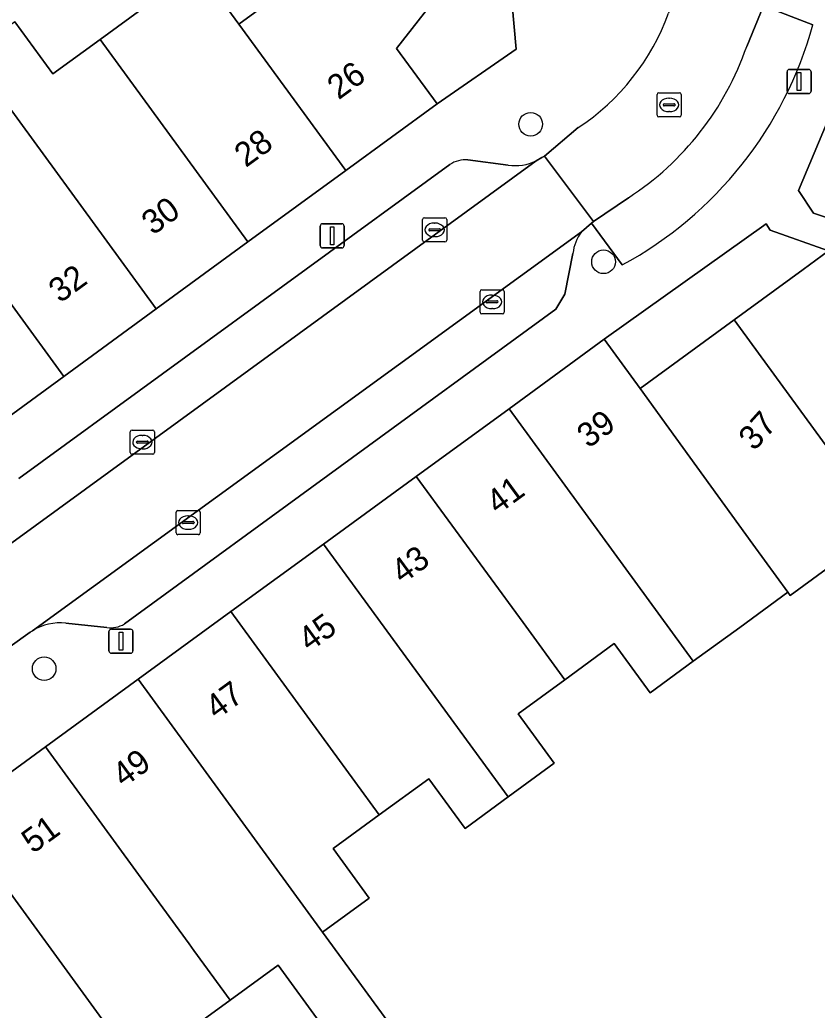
# Model space of a CAD drawing. Extents: x 159817 to 160765, y 380688 to 381638.
# Drawn here: x 160018.41 to 160051.38, y 381310.61 to 381351.57 of the extents above; entities that cross this region are included whole.
import ezdxf

# ---------------------------------------------------------------- set-up
doc = ezdxf.new("R2010")
doc.units = 0
for name, color, linetype in [('IMGEO_Boom', 7, 'Continuous'), ('IMGEO_Erf', 7, 'Continuous'), ('IMGEO_Kolk', 7, 'Continuous'), ('IMGEO_Lichtmast', 7, 'Continuous'), ('IMGEO_Pand', 7, 'Continuous'), ('IMGEO_Pand_nummerreeks', 7, 'Continuous'), ('IMGEO_Parkeervlak_open', 7, 'Continuous'), ('IMGEO_Rijbaan_lokaal_open', 7, 'Continuous'), ('IMGEO_Rioolput', 7, 'Continuous'), ('IMGEO_Voetpad_open', 7, 'Continuous')]:
    doc.layers.add(name, color=color, linetype=linetype)

msp = doc.modelspace()

# ---------------------------------------------------------------- linework, layer by layer
at = {"layer": 'IMGEO_Boom'}
for centre in [(160039.538, 381347.249), (160042.551, 381341.561), (160019.421, 381324.733)]:
    msp.add_circle(centre, 0.489, dxfattribs=at)
at = {"layer": 'IMGEO_Erf'}
for points in [[(160024.219, 381355.836), (160027.467, 381351.387), (160031.335, 381354.211)], [(160018.206, 381351.488), (160019.781, 381349.33), (160021.732, 381350.755), (160023.683, 381352.18)], [(160052.323, 381329.27), (160050.263, 381327.767), (160050.169, 381327.896), (160048.18, 381326.444), (160046.262, 381325.044), (160044.472, 381323.738), (160042.99, 381325.769), (160040.947, 381324.277), (160039.018, 381322.869), (160040.512, 381320.821), (160038.608, 381319.431), (160036.826, 381318.131), (160035.327, 381320.185), (160033.275, 381318.687), (160031.367, 381317.294), (160032.862, 381315.245), (160030.936, 381313.84), (160034.566, 381308.865)], [(160032.714, 381307.513), (160029.091, 381312.475), (160027.112, 381311.031), (160025.182, 381309.622)]]:
    msp.add_lwpolyline(points, dxfattribs=at)
for points in [[(160038.773, 381352.204), (160036.769, 381353.793), (160036.671, 381353.824), (160033.991, 381350.384), (160035.667, 381348.09), (160038.934, 381350.359)], [(160056.337, 381351.925), (160054.093, 381352.833), (160050.607, 381344.513), (160051.233, 381343.569), (160052.664, 381343.089), (160053.375, 381344.8), (160054.509, 381347.527)], [(160047.948, 381339.164), (160050.798, 381341.244), (160051.849, 381342.011), (160049.447, 381342.874), (160049.274, 381343.128), (160042.579, 381338.36), (160044.062, 381336.328)]]:
    msp.add_lwpolyline(points, close=True, dxfattribs=at)
at = {"layer": 'IMGEO_Kolk'}
for p, q in [((160035.066, 381342.457), (160035.066, 381343.309)), ((160035.141, 381343.383), (160035.993, 381343.383)), ((160036.067, 381343.309), (160036.067, 381342.457)), ((160035.325, 381342.877), (160035.325, 381342.889)), ((160035.763, 381342.84), (160035.365, 381342.84)), ((160035.368, 381342.926), (160035.766, 381342.926)), ((160035.554, 381343.163), (160035.579, 381343.163)), ((160035.809, 381342.889), (160035.809, 381342.877)), ((160035.993, 381342.383), (160035.141, 381342.383)), ((160035.577, 381342.603), (160035.552, 381342.603)), ((160037.444, 381339.479), (160037.444, 381340.331)), ((160037.519, 381340.405), (160038.371, 381340.405)), ((160038.445, 381340.331), (160038.445, 381339.479)), ((160037.746, 381339.948), (160038.144, 381339.948)), ((160037.932, 381340.185), (160037.957, 381340.185)), ((160037.703, 381339.899), (160037.703, 381339.911)), ((160038.141, 381339.862), (160037.743, 381339.862)), ((160037.955, 381339.625), (160037.93, 381339.625)), ((160038.187, 381339.911), (160038.187, 381339.899)), ((160038.371, 381339.405), (160037.519, 381339.405)), ((160023.056, 381334.603), (160023.908, 381334.603)), ((160022.981, 381333.677), (160022.981, 381334.529)), ((160023.469, 381334.383), (160023.494, 381334.383)), ((160023.982, 381334.529), (160023.982, 381333.677)), ((160023.24, 381334.097), (160023.24, 381334.109)), ((160023.678, 381334.06), (160023.28, 381334.06)), ((160023.283, 381334.146), (160023.681, 381334.146)), ((160023.492, 381333.823), (160023.467, 381333.823)), ((160023.724, 381334.109), (160023.724, 381334.097)), ((160023.908, 381333.603), (160023.056, 381333.603)), ((160024.875, 381330.351), (160024.875, 381331.203)), ((160024.95, 381331.277), (160025.802, 381331.277)), ((160025.363, 381331.057), (160025.388, 381331.057)), ((160025.876, 381331.203), (160025.876, 381330.351)), ((160025.134, 381330.771), (160025.134, 381330.783)), ((160025.572, 381330.734), (160025.174, 381330.734)), ((160025.177, 381330.82), (160025.575, 381330.82)), ((160025.386, 381330.497), (160025.361, 381330.497)), ((160025.618, 381330.783), (160025.618, 381330.771)), ((160025.802, 381330.277), (160024.95, 381330.277))]:
    msp.add_line(p, q, dxfattribs=at)
for points in [[(160035.066, 381342.457), (160035.066, 381343.309)], [(160035.141, 381343.383), (160035.993, 381343.383)], [(160036.067, 381343.309), (160036.067, 381342.457)], [(160035.993, 381342.383), (160035.141, 381342.383)], [(160037.444, 381339.479), (160037.444, 381340.331)], [(160037.519, 381340.405), (160038.371, 381340.405)], [(160038.445, 381340.331), (160038.445, 381339.479)], [(160038.371, 381339.405), (160037.519, 381339.405)], [(160023.056, 381334.603), (160023.908, 381334.603)], [(160022.981, 381333.677), (160022.981, 381334.529)], [(160023.982, 381334.529), (160023.982, 381333.677)], [(160023.908, 381333.603), (160023.056, 381333.603)], [(160024.875, 381330.351), (160024.875, 381331.203)], [(160024.95, 381331.277), (160025.802, 381331.277)], [(160025.876, 381331.203), (160025.876, 381330.351)], [(160025.802, 381330.277), (160024.95, 381330.277)]]:
    msp.add_lwpolyline(points, dxfattribs=at)
for centre, radius, start, end in [((160035.143, 381343.307), 0.0765, 91.552, 178.448), ((160035.143, 381343.307), 0.0765, 91.552, 178.448), ((160035.991, 381343.307), 0.0765, 1.552, 88.448), ((160035.991, 381343.307), 0.0765, 1.552, 88.448), ((160035.365, 381342.886), 0.0403, 85.8775, 175.7526), ((160035.362, 381342.876), 0.0366, 178.938, 274.7102), ((160035.766, 381342.883), 0.043, 264.8664, 352.4533), ((160035.77, 381342.888), 0.0386, 1.7309, 96.639), ((160035.143, 381342.459), 0.0765, 181.552, 268.448), ((160035.143, 381342.459), 0.0765, 181.552, 268.448), ((160035.991, 381342.459), 0.0765, 271.552, 358.448), ((160035.991, 381342.459), 0.0765, 271.552, 358.448), ((160037.521, 381340.329), 0.0765, 91.552, 178.448), ((160037.521, 381340.329), 0.0765, 91.552, 178.448), ((160038.369, 381340.329), 0.0765, 1.552, 88.448), ((160038.369, 381340.329), 0.0765, 1.552, 88.448), ((160037.743, 381339.908), 0.0403, 85.8775, 175.7526), ((160038.148, 381339.91), 0.0386, 1.7309, 96.639), ((160037.74, 381339.898), 0.0366, 178.938, 274.7102), ((160038.144, 381339.905), 0.043, 264.8664, 352.4533), ((160037.521, 381339.481), 0.0765, 181.552, 268.448), ((160037.521, 381339.481), 0.0765, 181.552, 268.448), ((160038.369, 381339.481), 0.0765, 271.552, 358.448), ((160038.369, 381339.481), 0.0765, 271.552, 358.448), ((160023.058, 381334.527), 0.0765, 91.552, 178.448), ((160023.058, 381334.527), 0.0765, 91.552, 178.448), ((160023.906, 381334.527), 0.0765, 1.552, 88.448), ((160023.906, 381334.527), 0.0765, 1.552, 88.448), ((160023.28, 381334.106), 0.0403, 85.8775, 175.7526), ((160023.277, 381334.096), 0.0366, 178.938, 274.7102), ((160023.681, 381334.103), 0.043, 264.8664, 352.4533), ((160023.685, 381334.108), 0.0386, 1.7309, 96.639), ((160023.058, 381333.679), 0.0765, 181.552, 268.448), ((160023.058, 381333.679), 0.0765, 181.552, 268.448), ((160023.906, 381333.679), 0.0765, 271.552, 358.448), ((160023.906, 381333.679), 0.0765, 271.552, 358.448), ((160024.952, 381331.201), 0.0765, 91.552, 178.448), ((160024.952, 381331.201), 0.0765, 91.552, 178.448), ((160025.8, 381331.201), 0.0765, 1.552, 88.448), ((160025.8, 381331.201), 0.0765, 1.552, 88.448), ((160025.174, 381330.78), 0.0403, 85.8775, 175.7526), ((160025.171, 381330.77), 0.0366, 178.938, 274.7102), ((160025.575, 381330.777), 0.043, 264.8664, 352.4533), ((160025.579, 381330.782), 0.0386, 1.7309, 96.639), ((160024.952, 381330.353), 0.0765, 181.552, 268.448), ((160024.952, 381330.353), 0.0765, 181.552, 268.448), ((160025.8, 381330.353), 0.0765, 271.552, 358.448), ((160025.8, 381330.353), 0.0765, 271.552, 358.448)]:
    msp.add_arc(centre, radius, start, end, dxfattribs=at)
for centre, major_axis, ratio, start_param, end_param in [((160035.553, 381342.883), (-0.387, 0.002), 0.722429, 4.712389, 7.853982), ((160035.578, 381342.883), (-0.39, 0.002), 0.717154, 1.570796, 4.712389), ((160037.931, 381339.905), (-0.387, 0.002), 0.722429, 4.712389, 7.853982), ((160037.956, 381339.905), (-0.39, 0.002), 0.717154, 1.570796, 4.712389), ((160023.468, 381334.103), (-0.387, 0.002), 0.722429, 4.712389, 7.853982), ((160023.493, 381334.103), (-0.39, 0.002), 0.717154, 1.570796, 4.712389), ((160025.362, 381330.777), (-0.387, 0.002), 0.722429, 4.712389, 7.853982), ((160025.387, 381330.777), (-0.39, 0.002), 0.717154, 1.570796, 4.712389)]:
    msp.add_ellipse(centre, major_axis=major_axis, ratio=ratio, start_param=start_param, end_param=end_param, dxfattribs=at)
at = {"layer": 'IMGEO_Lichtmast'}
for p, q in [((160050.14, 381348.618), (160050.14, 381349.418)), ((160050.14, 381349.418), (160050.14, 381348.618)), ((160050.24, 381349.518), (160051.03, 381349.518)), ((160051.03, 381349.518), (160050.24, 381349.518)), ((160051.13, 381349.418), (160051.13, 381348.618)), ((160051.13, 381348.618), (160051.13, 381349.418)), ((160051.03, 381348.518), (160050.24, 381348.518)), ((160050.24, 381348.518), (160051.03, 381348.518)), ((160030.835, 381342.234), (160030.835, 381343.034)), ((160030.835, 381343.034), (160030.835, 381342.234)), ((160030.935, 381343.134), (160031.725, 381343.134)), ((160031.725, 381343.134), (160030.935, 381343.134)), ((160031.825, 381343.034), (160031.825, 381342.234)), ((160031.825, 381342.234), (160031.825, 381343.034)), ((160031.725, 381342.134), (160030.935, 381342.134)), ((160030.935, 381342.134), (160031.725, 381342.134)), ((160022.101, 381325.469), (160022.101, 381326.269)), ((160022.101, 381326.269), (160022.101, 381325.469)), ((160022.201, 381326.369), (160022.991, 381326.369)), ((160022.991, 381326.369), (160022.201, 381326.369)), ((160023.091, 381326.269), (160023.091, 381325.469)), ((160023.091, 381325.469), (160023.091, 381326.269)), ((160022.991, 381325.369), (160022.201, 381325.369)), ((160022.201, 381325.369), (160022.991, 381325.369))]:
    msp.add_line(p, q, dxfattribs=at)
for points in [[(160050.56, 381349.393), (160050.71, 381349.393), (160050.71, 381348.643), (160050.56, 381348.643), (160050.56, 381349.393)], [(160031.255, 381343.009), (160031.405, 381343.009), (160031.405, 381342.259), (160031.255, 381342.259), (160031.255, 381343.009)], [(160022.521, 381326.244), (160022.671, 381326.244), (160022.671, 381325.494), (160022.521, 381325.494), (160022.521, 381326.244)]]:
    msp.add_lwpolyline(points, dxfattribs=at)
for centre, start, end in [((160050.24, 381349.418), 90, 180), ((160050.24, 381349.418), 90, 180), ((160051.03, 381349.418), 0, 90), ((160051.03, 381349.418), 360, 90), ((160050.24, 381348.618), 180, 270), ((160050.24, 381348.618), 180, 270), ((160051.03, 381348.618), 270, 0), ((160051.03, 381348.618), 270, 0), ((160030.935, 381343.034), 90, 180), ((160030.935, 381343.034), 90, 180), ((160031.725, 381343.034), 0, 90), ((160031.725, 381343.034), 360, 90), ((160030.935, 381342.234), 180, 270), ((160030.935, 381342.234), 180, 270), ((160031.725, 381342.234), 270, 0), ((160031.725, 381342.234), 270, 0), ((160022.201, 381326.269), 90, 180), ((160022.201, 381326.269), 90, 180), ((160022.991, 381326.269), 0, 90), ((160022.991, 381326.269), 360, 90), ((160022.201, 381325.469), 180, 270), ((160022.201, 381325.469), 180, 270), ((160022.991, 381325.469), 270, 0), ((160022.991, 381325.469), 270, 0)]:
    msp.add_arc(centre, 0.1, start, end, dxfattribs=at)
at = {"layer": 'IMGEO_Pand'}
for points in [[(160031.888, 381345.331), (160035.667, 381348.09), (160033.991, 381350.384), (160036.671, 381353.824), (160033.164, 381356.557), (160031.335, 381354.211), (160027.467, 381351.387)], [(160031.888, 381345.331), (160027.467, 381351.387), (160024.219, 381355.836), (160022.128, 381354.309), (160023.683, 381352.18), (160021.732, 381350.755), (160027.848, 381342.381)], [(160016.367, 381350.146), (160024.056, 381339.612), (160027.848, 381342.381), (160021.732, 381350.755), (160019.781, 381349.33), (160018.206, 381351.488)], [(160016.367, 381350.146), (160014.529, 381348.804), (160016.126, 381346.617), (160014.145, 381345.171), (160020.237, 381336.824), (160024.056, 381339.612)], [(160016.419, 381334.035), (160020.237, 381336.824), (160014.145, 381345.171), (160012.164, 381343.725), (160010.594, 381345.876), (160008.756, 381344.535)], [(160055.586, 381328.689), (160057.418, 381330.026), (160055.996, 381331.975), (160058.069, 381333.488), (160054.796, 381337.972), (160051.849, 381342.011), (160050.798, 381341.244), (160047.948, 381339.164), (160055.512, 381328.791)], [(160047.948, 381339.164), (160044.062, 381336.328), (160045.249, 381334.68), (160048.437, 381330.285), (160048.724, 381329.89), (160050.169, 381327.896), (160050.263, 381327.767), (160052.323, 381329.27), (160053.733, 381327.337), (160055.586, 381328.689), (160055.512, 381328.791)], [(160045.249, 381334.68), (160044.062, 381336.328), (160042.579, 381338.36), (160038.642, 381335.486), (160046.262, 381325.044), (160048.18, 381326.444), (160050.169, 381327.896), (160048.724, 381329.89), (160048.437, 381330.285)], [(160034.808, 381332.688), (160039.223, 381326.639), (160040.947, 381324.277), (160042.99, 381325.769), (160044.472, 381323.738), (160046.262, 381325.044), (160038.642, 381335.486)], [(160034.808, 381332.688), (160030.974, 381329.89), (160038.608, 381319.431), (160040.512, 381320.821), (160039.018, 381322.869), (160040.947, 381324.277), (160039.223, 381326.639)], [(160038.608, 381319.431), (160030.974, 381329.89), (160027.141, 381327.093), (160031.264, 381321.443), (160033.275, 381318.687), (160035.327, 381320.185), (160036.826, 381318.131)], [(160027.141, 381327.093), (160023.307, 381324.295), (160030.936, 381313.84), (160032.862, 381315.245), (160031.367, 381317.294), (160033.275, 381318.687), (160031.264, 381321.443)], [(160023.307, 381324.295), (160019.473, 381321.497), (160023.918, 381315.406), (160025.414, 381313.356), (160025.613, 381313.084), (160027.112, 381311.031), (160029.091, 381312.475), (160032.714, 381307.513), (160034.316, 381308.682), (160034.5, 381308.817), (160034.566, 381308.865), (160030.936, 381313.84)], [(160019.473, 381321.497), (160015.639, 381318.698), (160023.278, 381308.232), (160025.935, 381304.592), (160026.041, 381304.67), (160026.303, 381304.861), (160027.839, 381305.982), (160025.182, 381309.622), (160027.112, 381311.031), (160025.613, 381313.084), (160025.414, 381313.356), (160023.918, 381315.406)], [(160015.639, 381318.698), (160011.806, 381315.901), (160016.189, 381309.895), (160017.923, 381307.519), (160019.512, 381305.341), (160020.281, 381305.902), (160023.265, 381301.815), (160026.329, 381304.052), (160025.935, 381304.592), (160023.278, 381308.232)]]:
    msp.add_lwpolyline(points, close=True, dxfattribs=at)
at = {"layer": 'IMGEO_Parkeervlak_open'}
for points in [[(160051.204, 381351.366), (160049.167, 381352.154), (160048.471, 381350.471)], [(160017.107, 381329.232), (160039.766, 381345.742)], [(160038.607, 381345.559), (160036.938, 381345.778)], [(160036.192, 381345.582), (160018.371, 381332.597)], [(160043.581, 381344.211), (160042.137, 381343.23), (160042.049, 381343.165), (160043.321, 381341.431)], [(160041.64, 381342.795), (160018.937, 381326.306)], [(160040.579, 381339.605), (160040.956, 381340.229), (160041.286, 381341.91)], [(160022.736, 381326.589), (160040.579, 381339.605)], [(160020.319, 381326.621), (160022.009, 381326.442)]]:
    msp.add_lwpolyline(points, dxfattribs=at)
for centre, radius, start, end in [((160035.619, 381355.637), 16.16, 298.4648, 344.6742), ((160036.937, 381354.441), 12.198, 303.0026, 341.007), ((160036.857, 381344.57), 1.211, 86.1471, 123.2946), ((160038.894, 381347.505), 1.967, 261.6207, 296.3245), ((160042.933, 381341.765), 1.653, 141.4417, 174.9554), ((160020.104, 381324.376), 2.255, 84.5221, 121.1581), ((160022.188, 381327.43), 1.004, 259.7564, 303.1058)]:
    msp.add_arc(centre, radius, start, end, dxfattribs=at)
at = {"layer": 'IMGEO_Rijbaan_lokaal_open'}
for points in [[(160048.471, 381350.471), (160049.167, 381352.154), (160045.961, 381353.423), (160045.241, 381351.841)], [(160041.508, 381347.109), (160040.114, 381345.931), (160042.137, 381343.23), (160043.581, 381344.211)]]:
    msp.add_lwpolyline(points, dxfattribs=at)
msp.add_lwpolyline([(160015.971, 381328.377), (159988.356, 381308.32), (159988.276, 381308.413), (159987.706, 381308.002), (159989.9, 381304.979), (159990.451, 381305.346), (159990.347, 381305.507), (160017.899, 381325.552), (160018.017, 381325.646), (160018.848, 381326.249), (160018.937, 381326.306), (160041.64, 381342.795), (160042.049, 381343.165), (160042.137, 381343.23), (160040.114, 381345.931), (160039.995, 381345.875), (160039.766, 381345.742), (160017.107, 381329.232), (160016.824, 381328.969)], close=True, dxfattribs=at)
for centre, radius, start, end in [((160036.163, 381355.164), 9.667, 303.5665, 339.8948), ((160036.937, 381354.441), 12.198, 303.0026, 341.007)]:
    msp.add_arc(centre, radius, start, end, dxfattribs=at)
at = {"layer": 'IMGEO_Rioolput'}
for p, q in [((160044.839, 381348.551), (160045.691, 381348.551)), ((160044.764, 381347.625), (160044.764, 381348.477)), ((160045.252, 381348.331), (160045.277, 381348.331)), ((160045.765, 381348.477), (160045.765, 381347.625)), ((160045.023, 381348.045), (160045.023, 381348.057)), ((160045.461, 381348.008), (160045.063, 381348.008)), ((160045.066, 381348.094), (160045.464, 381348.094)), ((160045.275, 381347.771), (160045.25, 381347.771)), ((160045.507, 381348.057), (160045.507, 381348.045)), ((160045.691, 381347.551), (160044.839, 381347.551))]:
    msp.add_line(p, q, dxfattribs=at)
for points in [[(160044.839, 381348.551), (160045.691, 381348.551)], [(160044.764, 381347.625), (160044.764, 381348.477)], [(160045.765, 381348.477), (160045.765, 381347.625)], [(160045.691, 381347.551), (160044.839, 381347.551)]]:
    msp.add_lwpolyline(points, dxfattribs=at)
for centre, radius, start, end in [((160044.841, 381348.475), 0.0765, 91.552, 178.448), ((160044.841, 381348.475), 0.0765, 91.552, 178.448), ((160045.689, 381348.475), 0.0765, 1.552, 88.448), ((160045.689, 381348.475), 0.0765, 1.552, 88.448), ((160045.063, 381348.054), 0.0403, 85.8775, 175.7526), ((160045.06, 381348.044), 0.0366, 178.938, 274.7102), ((160045.464, 381348.051), 0.043, 264.8664, 352.4533), ((160045.468, 381348.056), 0.0386, 1.7309, 96.639), ((160044.841, 381347.627), 0.0765, 181.552, 268.448), ((160044.841, 381347.627), 0.0765, 181.552, 268.448), ((160045.689, 381347.627), 0.0765, 271.552, 358.448), ((160045.689, 381347.627), 0.0765, 271.552, 358.448)]:
    msp.add_arc(centre, radius, start, end, dxfattribs=at)
for centre, major_axis, ratio, start_param, end_param in [((160045.251, 381348.051), (-0.387, 0.002), 0.722429, 4.712389, 7.853982), ((160045.276, 381348.051), (-0.39, 0.002), 0.717154, 1.570796, 4.712389)]:
    msp.add_ellipse(centre, major_axis=major_axis, ratio=ratio, start_param=start_param, end_param=end_param, dxfattribs=at)
at = {"layer": 'IMGEO_Voetpad_open'}
for points in [[(160052.664, 381343.089), (160051.233, 381343.569), (160050.607, 381344.513), (160054.093, 381352.833)], [(160038.773, 381352.204), (160038.934, 381350.359), (160035.667, 381348.09), (160031.888, 381345.331), (160027.848, 381342.381), (160024.056, 381339.612), (160020.237, 381336.824), (160016.419, 381334.035), (160012.606, 381331.251), (160009.135, 381328.717), (160004.957, 381325.667), (160001.122, 381322.866), (160000, 381322.047), (159997.26, 381320.047), (159993.379, 381317.213), (159989.358, 381314.277)], [(160049.223, 381352.25), (160049.167, 381352.154), (160051.204, 381351.366)], [(160039.766, 381345.742), (160039.995, 381345.875), (160040.114, 381345.931), (160041.508, 381347.109)], [(160036.938, 381345.778), (160038.607, 381345.559)], [(160018.371, 381332.597), (160036.192, 381345.582)], [(160004.139, 381310.305), (160007.973, 381313.103), (160011.806, 381315.901), (160015.639, 381318.698), (160019.473, 381321.497), (160023.307, 381324.295), (160027.141, 381327.093), (160030.974, 381329.89), (160034.808, 381332.688), (160038.642, 381335.486), (160042.579, 381338.36), (160049.274, 381343.128), (160049.447, 381342.874), (160051.849, 381342.011)], [(160043.321, 381341.431), (160042.049, 381343.165), (160041.64, 381342.795)], [(160041.286, 381341.91), (160040.956, 381340.229), (160040.579, 381339.605), (160022.736, 381326.589)], [(160022.009, 381326.442), (160020.319, 381326.621)], [(160018.937, 381326.306), (160018.848, 381326.249), (160018.017, 381325.646), (160017.899, 381325.552)]]:
    msp.add_lwpolyline(points, dxfattribs=at)
for centre, radius, start, end in [((160036.163, 381355.164), 9.667, 303.5665, 339.8948), ((160035.619, 381355.637), 16.16, 298.4648, 344.6742), ((160036.857, 381344.57), 1.211, 86.1471, 123.2946), ((160038.894, 381347.505), 1.967, 261.6207, 296.3245), ((160042.933, 381341.765), 1.653, 141.4417, 174.9554), ((160020.104, 381324.376), 2.255, 84.5221, 121.1581), ((160022.188, 381327.43), 1.004, 259.7564, 303.1058)]:
    msp.add_arc(centre, radius, start, end, dxfattribs=at)

# ---------------------------------------------------------------- texts
at = {"layer": 'IMGEO_Pand_nummerreeks'}
for s, rotation, p in [('26', 36.1342, (160031.595, 381348.236)), ('28', 36.1342, (160027.758, 381345.435)), ('30', 36.1342, (160023.92, 381342.633)), ('32', 36.1342, (160020.076, 381339.827)), ('37', 48.0024, (160048.783, 381333.703)), ('39', 36.125, (160041.923, 381333.821)), ('41', 36.1236, (160038.172, 381331.082)), ('43', 36.1236, (160034.237, 381328.21)), ('45', 36.1236, (160030.394, 381325.406)), ('47', 36.1236, (160026.551, 381322.601)), ('49', 36.125, (160022.708, 381319.797)), ('51', 36.125, (160018.957, 381317.059))]:
    msp.add_text(s, height=1, rotation=rotation, dxfattribs=at).set_placement(p)

doc.saveas('drawing.dxf')
